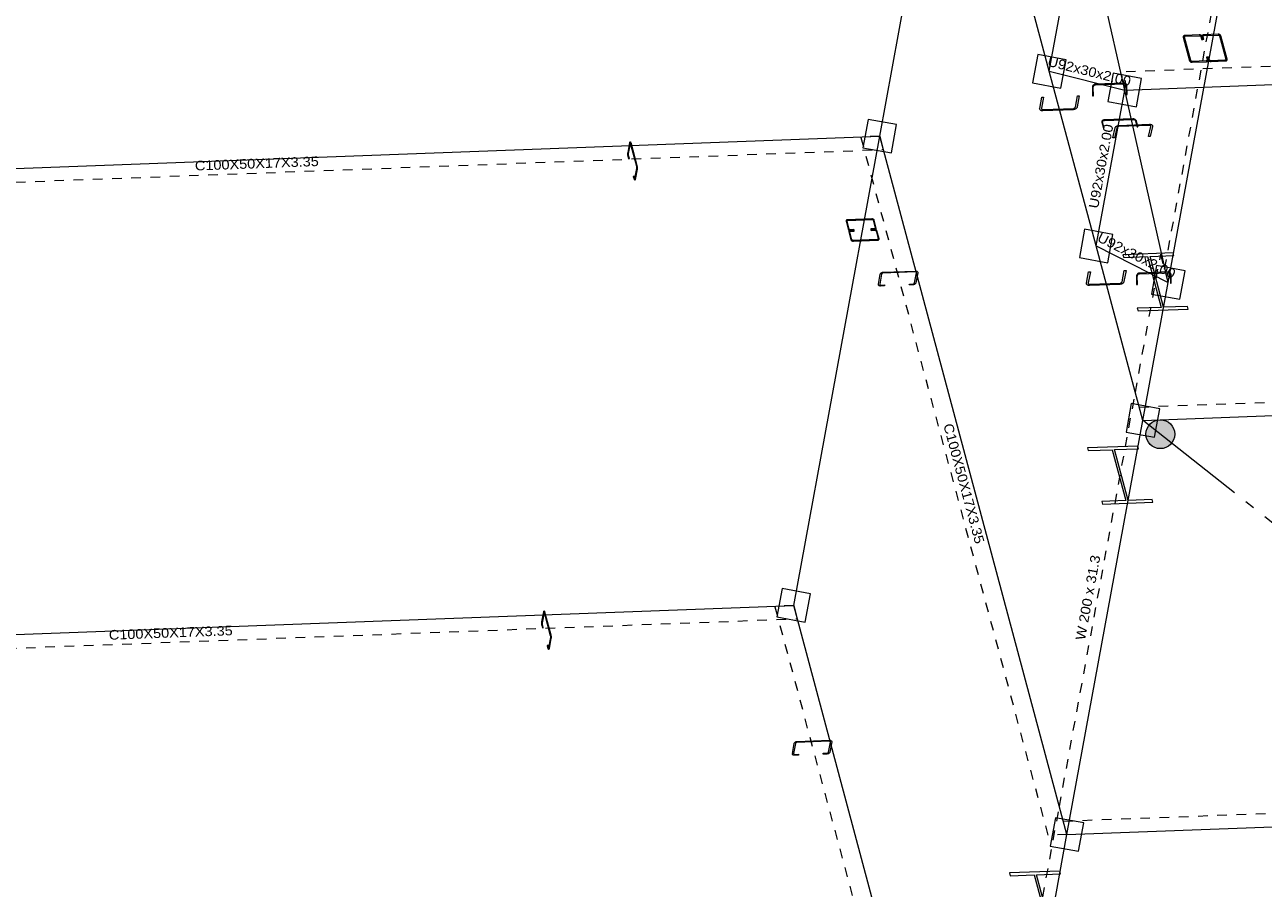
# Model space of a CAD drawing. Header units: millimetres. Extents: x 10 to 1250, y -62 to 528.
# Tile 490 of 656: x 557 to 570, y 489 to 498. Entities that reach past the tile are written whole.
import ezdxf
from ezdxf.enums import TextEntityAlignment as Align

# ---------------------------------------------------------------- set-up
doc = ezdxf.new("R2010")
doc.units = ezdxf.units.MM
doc.header["$LTSCALE"] = 0.05
for name, pattern in [('ACAD_ISO04W100', [30.5, 24, -3, 0.5, -3]), ('CYPE_PUNTO', [0.075, 0, -0.075]), ('CYPE_RAYAPUNTO', [0.4125, 0.2025, -0.105, 0, -0.105])]:
    doc.linetypes.add(name, pattern=pattern)
for name, color, linetype, lineweight in [('ARTICULACOES_EM_EXTREMOS', 7, 'Continuous', 9), ('BARRAS_DE_ACO', 7, 'Continuous', 9), ('NOS', 152, 'Continuous', 9), ('REFERENCIA_DAS_BARRAS', 2, 'Continuous', 9)]:
    doc.layers.add(name, color=color, linetype=linetype, lineweight=lineweight)
doc.styles.add('CYPETXT', font='arial.ttf', dxfattribs={"height": 0.2})

msp = doc.modelspace()

# ---------------------------------------------------------------- hatches: boundary and pattern name
at = {"layer": 'ARTICULACOES_EM_EXTREMOS'}
h = msp.add_hatch(color=256, dxfattribs=at)
edge = h.paths.add_edge_path()
edge.add_arc((568.7782, 493.7375), 0.15, 0, 360)

# ---------------------------------------------------------------- linework, layer by layer
msp.add_circle((568.7782, 493.7375), 0.15, dxfattribs=at)
at = {"layer": 'BARRAS_DE_ACO'}
for p, q in [((565.8644, 496.8346), (566.6532, 501.1367)), ((567.6254, 497.5086), (567.1397, 499.3212)), ((567.6254, 497.5086), (567.9568, 499.3155)), ((568.409, 497.3136), (567.9568, 499.3155)), ((568.8606, 495.3146), (569.3865, 498.1826)), ((568.409, 497.3136), (581.0757, 497.789)), ((567.6254, 497.5086), (568.409, 497.3136)), ((568.1119, 495.6932), (567.6254, 497.5086)), ((568.1119, 495.6932), (568.409, 497.3136)), ((568.8606, 495.3146), (568.409, 497.3136)), ((552.857, 496.3464), (565.8644, 496.8346)), ((564.9704, 491.9589), (565.8644, 496.8346)), ((567.8088, 489.5784), (565.8644, 496.8346)), ((568.1119, 495.6932), (568.8606, 495.3146)), ((568.5977, 493.8805), (568.1119, 495.6932)), ((568.5977, 493.8805), (568.8606, 495.3146)), ((568.5977, 493.8805), (581.2644, 494.3559)), ((567.8088, 489.5784), (568.5977, 493.8805)), ((551.9629, 491.4707), (564.9704, 491.9589)), ((566.9148, 484.7027), (564.9704, 491.9589)), ((567.8088, 489.5784), (580.4755, 490.0539)), ((566.9148, 484.7027), (567.8088, 489.5784))]:
    msp.add_line(p, q, dxfattribs=at)
at = {"layer": 'BARRAS_DE_ACO', "linetype": 'CYPE_RAYAPUNTO'}
for p, q in [((568.8233, 495.4538), (569.3492, 498.3218)), ((568.4221, 497.5065), (581.0888, 497.9819)), ((567.6141, 489.5711), (565.6697, 496.8273)), ((552.8943, 496.2071), (565.9017, 496.6953)), ((568.5193, 494.1729), (568.7823, 495.6069)), ((568.5603, 494.0197), (581.227, 494.4952)), ((567.7305, 489.8708), (568.5193, 494.1729)), ((566.7201, 484.6954), (564.7757, 491.9516)), ((552.0003, 491.3314), (565.0077, 491.8196)), ((567.7715, 489.7177), (580.4382, 490.1931)), ((566.8365, 484.9951), (567.7305, 489.8708))]:
    msp.add_line(p, q, dxfattribs=at)
at = {"layer": 'BARRAS_DE_ACO', "linetype": 'CYPE_PUNTO'}
for p, q in [((568.409, 497.3136), (568.4221, 497.5065)), ((565.8644, 496.8346), (565.6697, 496.8273)), ((565.8644, 496.8346), (565.9017, 496.6953)), ((568.8606, 495.3146), (568.7823, 495.6069)), ((568.8606, 495.3146), (568.8233, 495.4538)), ((568.5977, 493.8805), (568.5193, 494.1729)), ((568.5977, 493.8805), (568.5193, 494.1729)), ((568.5977, 493.8805), (568.5603, 494.0197)), ((564.9704, 491.9589), (564.7757, 491.9516)), ((564.9704, 491.9589), (565.0077, 491.8196)), ((567.8088, 489.5784), (567.7305, 489.8708)), ((567.8088, 489.5784), (567.7305, 489.8708)), ((567.8088, 489.5784), (567.7715, 489.7177)), ((567.8088, 489.5784), (567.6141, 489.5711))]:
    msp.add_line(p, q, dxfattribs=at)
at = {"layer": 'BARRAS_DE_ACO', "linetype": 'ACAD_ISO04W100'}
msp.add_line((579.5815, 485.1782), (568.5977, 493.8805), dxfattribs=at)
at = {"layer": 'BARRAS_DE_ACO'}
for points in [[(569.108, 497.611), (569.1056, 497.6111), (569.1033, 497.6115), (569.101, 497.6122), (569.099, 497.6132), (569.0971, 497.6144), (569.0957, 497.6159), (569.0946, 497.6174), (569.0939, 497.6191), (569.0283, 497.8636), (569.0281, 497.8653), (569.0284, 497.8669), (569.0291, 497.8684), (569.0302, 497.8698), (569.0317, 497.8709), (569.0336, 497.8717), (569.0356, 497.8723), (569.0379, 497.8726), (569.1853, 497.8781), (569.1876, 497.878), (569.19, 497.8776), (569.1922, 497.8769), (569.1943, 497.8759), (569.1961, 497.8747), (569.1976, 497.8733), (569.1987, 497.8717), (569.1994, 497.8701), (569.2075, 497.8397), (569.2194, 497.8401), (569.2112, 497.8705), (569.2099, 497.8738), (569.2077, 497.8769), (569.2047, 497.8798), (569.2011, 497.8822), (569.1969, 497.8842), (569.1924, 497.8856), (569.1877, 497.8864), (569.183, 497.8866), (569.0356, 497.881), (569.0311, 497.8805), (569.0269, 497.8794), (569.0233, 497.8777), (569.0202, 497.8754), (569.018, 497.8728), (569.0166, 497.8697), (569.0161, 497.8665), (569.0165, 497.8632), (569.082, 497.6186), (569.0834, 497.6153), (569.0856, 497.6122), (569.0886, 497.6094), (569.0922, 497.6069), (569.0963, 497.6049), (569.1009, 497.6035), (569.1056, 497.6027), (569.1103, 497.6026), (569.2576, 497.6081), (569.2622, 497.6086), (569.2663, 497.6097), (569.27, 497.6115), (569.273, 497.6137), (569.2753, 497.6164), (569.2767, 497.6194), (569.2772, 497.6226), (569.2768, 497.6259), (569.2686, 497.6563), (569.2568, 497.6559), (569.2649, 497.6255), (569.2651, 497.6238), (569.2649, 497.6222), (569.2642, 497.6207), (569.2631, 497.6194), (569.2616, 497.6182), (569.2597, 497.6174), (569.2576, 497.6168), (569.2554, 497.6166), (569.108, 497.611)], [(569.3027, 497.6184), (569.3004, 497.6184), (569.298, 497.6188), (569.2958, 497.6195), (569.2937, 497.6205), (569.2919, 497.6217), (569.2904, 497.6232), (569.2893, 497.6247), (569.2886, 497.6264), (569.2805, 497.6568), (569.2686, 497.6563), (569.2768, 497.6259), (569.2781, 497.6226), (569.2803, 497.6195), (569.2833, 497.6167), (569.2869, 497.6142), (569.2911, 497.6122), (569.2956, 497.6108), (569.3003, 497.61), (569.305, 497.6099), (569.4523, 497.6154), (569.4569, 497.6159), (569.4611, 497.617), (569.4647, 497.6188), (569.4678, 497.621), (569.47, 497.6237), (569.4714, 497.6267), (569.4719, 497.6299), (569.4715, 497.6332), (569.4059, 497.8778), (569.4046, 497.8811), (569.4024, 497.8842), (569.3994, 497.8871), (569.3958, 497.8895), (569.3917, 497.8915), (569.3871, 497.8929), (569.3824, 497.8937), (569.3777, 497.8939), (569.2304, 497.8883), (569.2258, 497.8878), (569.2217, 497.8867), (569.218, 497.885), (569.215, 497.8827), (569.2127, 497.8801), (569.2113, 497.8771), (569.2108, 497.8738), (569.2112, 497.8705), (569.2194, 497.8401), (569.2312, 497.8405), (569.2231, 497.871), (569.2229, 497.8726), (569.2231, 497.8742), (569.2238, 497.8757), (569.2249, 497.8771), (569.2264, 497.8782), (569.2283, 497.879), (569.2304, 497.8796), (569.2326, 497.8799), (569.38, 497.8854), (569.3824, 497.8853), (569.3847, 497.8849), (569.387, 497.8842), (569.389, 497.8832), (569.3909, 497.882), (569.3923, 497.8806), (569.3934, 497.879), (569.3941, 497.8774), (569.4597, 497.6328), (569.4599, 497.6311), (569.4596, 497.6295), (569.4589, 497.628), (569.4578, 497.6267), (569.4563, 497.6256), (569.4544, 497.6247), (569.4523, 497.6241), (569.4501, 497.6239), (569.3027, 497.6184)], [(568.0811, 497.3421), (568.0814, 497.3468), (568.0826, 497.3514), (568.0847, 497.3556), (568.0875, 497.3593), (568.091, 497.3624), (568.095, 497.3648), (568.0993, 497.3663), (568.1039, 497.3669), (568.3999, 497.3781), (568.4044, 497.3778), (568.4088, 497.3766), (568.4129, 497.3745), (568.4165, 497.3717), (568.4195, 497.3681), (568.4218, 497.3641), (568.4232, 497.3596), (568.4238, 497.355), (568.4258, 497.2672), (568.4336, 497.2675), (568.4316, 497.3553), (568.4308, 497.3615), (568.4289, 497.3674), (568.4259, 497.3728), (568.4219, 497.3775), (568.4171, 497.3813), (568.4117, 497.3841), (568.4058, 497.3857), (568.3997, 497.386), (568.1037, 497.3749), (568.0976, 497.3741), (568.0918, 497.3721), (568.0865, 497.3689), (568.0819, 497.3648), (568.0781, 497.3598), (568.0754, 497.3541), (568.0737, 497.3481), (568.0733, 497.3418), (568.0753, 497.254), (568.0831, 497.2543), (568.0811, 497.3421)], [(567.5438, 497.1239), (567.5437, 497.1213), (567.5443, 497.1188), (567.5455, 497.1165), (567.5475, 497.1145), (567.55, 497.1129), (567.5529, 497.1118), (567.5563, 497.1111), (567.5598, 497.111), (567.8751, 497.1228), (567.8788, 497.1232), (567.8824, 497.1241), (567.8859, 497.1255), (567.889, 497.1273), (567.8917, 497.1295), (567.8938, 497.1319), (567.8953, 497.1345), (567.8962, 497.1372), (567.9175, 497.2533), (567.936, 497.254), (567.9147, 497.1379), (567.913, 497.1325), (567.91, 497.1273), (567.9057, 497.1225), (567.9003, 497.1181), (567.8941, 497.1145), (567.8872, 497.1118), (567.88, 497.11), (567.8726, 497.1092), (567.5573, 497.0973), (567.5502, 497.0976), (567.5435, 497.0989), (567.5376, 497.1012), (567.5326, 497.1043), (567.5287, 497.1083), (567.5262, 497.1129), (567.525, 497.1179), (567.5253, 497.1232), (567.5466, 497.2393), (567.5651, 497.24), (567.5438, 497.1239)], [(568.179, 496.9803), (568.1786, 496.9835), (568.1791, 496.9867), (568.1805, 496.9897), (568.1827, 496.9923), (568.1857, 496.9945), (568.1893, 496.9962), (568.1934, 496.9974), (568.1979, 496.9978), (568.4939, 497.009), (568.4985, 497.0088), (568.5032, 497.008), (568.5076, 497.0066), (568.5117, 497.0047), (568.5153, 497.0023), (568.5182, 496.9995), (568.5204, 496.9964), (568.5217, 496.9931), (568.5382, 496.9319), (568.5459, 496.9322), (568.5295, 496.9934), (568.5278, 496.9977), (568.5249, 497.0019), (568.521, 497.0056), (568.5162, 497.0088), (568.5107, 497.0114), (568.5048, 497.0133), (568.4986, 497.0143), (568.4924, 497.0145), (568.1964, 497.0034), (568.1905, 497.0028), (568.185, 497.0013), (568.1801, 496.999), (568.1761, 496.9961), (568.1732, 496.9925), (568.1713, 496.9886), (568.1707, 496.9843), (568.1712, 496.98), (568.1877, 496.9187), (568.1954, 496.919), (568.179, 496.9803)], [(568.6787, 496.9339), (568.6789, 496.9362), (568.6783, 496.9385), (568.6771, 496.9406), (568.6752, 496.9423), (568.6728, 496.9437), (568.6698, 496.9448), (568.6665, 496.9453), (568.663, 496.9454), (568.3477, 496.9336), (568.344, 496.9332), (568.3404, 496.9324), (568.3369, 496.9311), (568.3337, 496.9295), (568.331, 496.9276), (568.3288, 496.9254), (568.3272, 496.923), (568.3263, 496.9206), (568.3021, 496.8163), (568.2836, 496.8156), (568.3077, 496.9199), (568.3096, 496.9247), (568.3127, 496.9294), (568.3172, 496.9338), (568.3226, 496.9377), (568.329, 496.941), (568.3359, 496.9435), (568.3432, 496.9451), (568.3505, 496.9459), (568.6658, 496.9577), (568.6729, 496.9575), (568.6796, 496.9564), (568.6854, 496.9543), (568.6904, 496.9515), (568.6941, 496.9479), (568.6965, 496.9438), (568.6976, 496.9393), (568.6972, 496.9346), (568.673, 496.8302), (568.6545, 496.8295), (568.6787, 496.9339)], [(563.3408, 496.4994), (563.3411, 496.5015), (563.3413, 496.5038), (563.3414, 496.5064), (563.3413, 496.509), (563.3412, 496.5116), (563.3409, 496.5141), (563.3405, 496.5164), (563.3401, 496.5184), (563.2755, 496.7595), (563.275, 496.7611), (563.2744, 496.7624), (563.2738, 496.7631), (563.2732, 496.7633), (563.2726, 496.763), (563.2721, 496.7622), (563.2716, 496.7609), (563.2712, 496.7592), (563.252, 496.6543), (563.2517, 496.6522), (563.2515, 496.6499), (563.2514, 496.6474), (563.2515, 496.6447), (563.2516, 496.6421), (563.2519, 496.6396), (563.2523, 496.6373), (563.2527, 496.6353), (563.2604, 496.6066), (563.2586, 496.597), (563.2509, 496.6257), (563.25, 496.6297), (563.2493, 496.6343), (563.2488, 496.6393), (563.2484, 496.6445), (563.2484, 496.6498), (563.2485, 496.6548), (563.2489, 496.6595), (563.2495, 496.6636), (563.2687, 496.7686), (563.2695, 496.772), (563.2704, 496.7745), (563.2715, 496.7761), (563.2727, 496.7767), (563.2739, 496.7762), (563.2751, 496.7748), (563.2762, 496.7724), (563.2772, 496.7691), (563.3419, 496.528), (563.3428, 496.524), (563.3435, 496.5194), (563.344, 496.5144), (563.3444, 496.5092), (563.3444, 496.5039), (563.3443, 496.4989), (563.3439, 496.4942), (563.3433, 496.4901), (563.3241, 496.3852), (563.3233, 496.3818), (563.3224, 496.3792), (563.3213, 496.3776), (563.3201, 496.377), (563.3189, 496.3775), (563.3177, 496.3789), (563.3166, 496.3813), (563.3156, 496.3846), (563.3079, 496.4133), (563.3096, 496.4229), (563.3173, 496.3942), (563.3178, 496.3926), (563.3184, 496.3914), (563.319, 496.3906), (563.3196, 496.3904), (563.3202, 496.3907), (563.3207, 496.3915), (563.3212, 496.3928), (563.3216, 496.3945), (563.3408, 496.4994)], [(565.5241, 495.9509), (565.5239, 495.9523), (565.5241, 495.9538), (565.5247, 495.9551), (565.5257, 495.9562), (565.527, 495.9572), (565.5286, 495.958), (565.5304, 495.9585), (565.5324, 495.9587), (565.7831, 495.9681), (565.7851, 495.968), (565.7872, 495.9677), (565.7892, 495.9671), (565.791, 495.9662), (565.7926, 495.9651), (565.7939, 495.9639), (565.7948, 495.9625), (565.7954, 495.9611), (565.8173, 495.8793), (565.8175, 495.8779), (565.8173, 495.8765), (565.8167, 495.8752), (565.8157, 495.874), (565.8144, 495.873), (565.8128, 495.8723), (565.8109, 495.8718), (565.8089, 495.8715), (565.7713, 495.8701), (565.7732, 495.8627), (565.8109, 495.8641), (565.8149, 495.8646), (565.8186, 495.8656), (565.8218, 495.8671), (565.8244, 495.869), (565.8264, 495.8714), (565.8276, 495.874), (565.8281, 495.8768), (565.8277, 495.8797), (565.8058, 495.9615), (565.8046, 495.9643), (565.8027, 495.9671), (565.8001, 495.9696), (565.7969, 495.9717), (565.7933, 495.9734), (565.7893, 495.9747), (565.7852, 495.9754), (565.7811, 495.9755), (565.5304, 495.9661), (565.5265, 495.9657), (565.5228, 495.9647), (565.5196, 495.9632), (565.517, 495.9612), (565.515, 495.9589), (565.5138, 495.9562), (565.5133, 495.9534), (565.5137, 495.9505), (565.5356, 495.8688), (565.5368, 495.8659), (565.5387, 495.8631), (565.5413, 495.8607), (565.5445, 495.8585), (565.5481, 495.8568), (565.5521, 495.8556), (565.5562, 495.8549), (565.5603, 495.8547), (565.598, 495.8561), (565.596, 495.8635), (565.5583, 495.8621), (565.5562, 495.8622), (565.5542, 495.8625), (565.5522, 495.8632), (565.5504, 495.864), (565.5488, 495.8651), (565.5475, 495.8663), (565.5465, 495.8677), (565.546, 495.8691), (565.5241, 495.9509)], [(565.5539, 495.8395), (565.5537, 495.841), (565.5539, 495.8424), (565.5545, 495.8437), (565.5555, 495.8449), (565.5569, 495.8459), (565.5585, 495.8466), (565.5603, 495.8471), (565.5623, 495.8473), (565.6, 495.8487), (565.598, 495.8561), (565.5603, 495.8547), (565.5563, 495.8543), (565.5527, 495.8533), (565.5494, 495.8518), (565.5468, 495.8498), (565.5448, 495.8475), (565.5436, 495.8449), (565.5432, 495.842), (565.5435, 495.8391), (565.5654, 495.7574), (565.5666, 495.7545), (565.5685, 495.7518), (565.5711, 495.7493), (565.5743, 495.7471), (565.578, 495.7454), (565.5819, 495.7442), (565.586, 495.7435), (565.5901, 495.7433), (565.8408, 495.7528), (565.8447, 495.7532), (565.8484, 495.7542), (565.8516, 495.7557), (565.8543, 495.7576), (565.8562, 495.76), (565.8575, 495.7626), (565.8579, 495.7654), (565.8575, 495.7683), (565.8356, 495.8501), (565.8344, 495.853), (565.8325, 495.8557), (565.8299, 495.8582), (565.8267, 495.8603), (565.8231, 495.8621), (565.8192, 495.8633), (565.8151, 495.864), (565.8109, 495.8641), (565.7732, 495.8627), (565.7752, 495.8553), (565.8129, 495.8567), (565.815, 495.8567), (565.817, 495.8563), (565.819, 495.8557), (565.8208, 495.8548), (565.8224, 495.8538), (565.8237, 495.8525), (565.8247, 495.8511), (565.8253, 495.8497), (565.8472, 495.768), (565.8474, 495.7665), (565.8471, 495.7651), (565.8465, 495.7638), (565.8455, 495.7626), (565.8442, 495.7616), (565.8426, 495.7609), (565.8408, 495.7604), (565.8388, 495.7602), (565.5881, 495.7508), (565.5861, 495.7508), (565.584, 495.7512), (565.5821, 495.7518), (565.5802, 495.7526), (565.5787, 495.7537), (565.5774, 495.755), (565.5764, 495.7563), (565.5758, 495.7578), (565.5539, 495.8395)], [(568.5471, 495.018), (569.0689, 495.0375), (569.0613, 495.0659), (568.8129, 495.0566), (568.6714, 495.5845), (568.9199, 495.5939), (568.9122, 495.6223), (568.3904, 495.6027), (568.398, 495.5743), (568.6465, 495.5836), (568.7879, 495.0557), (568.5395, 495.0464), (568.5471, 495.018)], [(566.246, 495.4145), (566.2461, 495.4164), (566.2457, 495.4181), (566.2448, 495.4197), (566.2435, 495.4211), (566.2417, 495.4223), (566.2396, 495.4231), (566.2373, 495.4235), (566.2348, 495.4236), (565.8975, 495.4109), (565.8949, 495.4107), (565.8924, 495.41), (565.89, 495.4091), (565.8878, 495.4078), (565.8859, 495.4063), (565.8844, 495.4046), (565.8833, 495.4027), (565.8827, 495.4008), (565.8634, 495.2959), (565.8634, 495.294), (565.8638, 495.2922), (565.8647, 495.2906), (565.866, 495.2892), (565.8678, 495.2881), (565.8699, 495.2873), (565.8722, 495.2868), (565.8747, 495.2868), (565.9148, 495.2883), (565.9131, 495.2787), (565.873, 495.2772), (565.8679, 495.2773), (565.8633, 495.2782), (565.8591, 495.2798), (565.8556, 495.2821), (565.8528, 495.2849), (565.851, 495.2881), (565.8502, 495.2917), (565.8504, 495.2954), (565.8696, 495.4004), (565.8708, 495.4041), (565.873, 495.4078), (565.876, 495.4112), (565.8798, 495.4142), (565.8842, 495.4168), (565.889, 495.4187), (565.8941, 495.42), (565.8993, 495.4206), (566.2365, 495.4332), (566.2415, 495.433), (566.2462, 495.4321), (566.2504, 495.4305), (566.2539, 495.4283), (566.2567, 495.4255), (566.2585, 495.4223), (566.2593, 495.4187), (566.2591, 495.415), (566.2398, 495.31), (566.2387, 495.3062), (566.2365, 495.3026), (566.2335, 495.2992), (566.2297, 495.2961), (566.2253, 495.2936), (566.2205, 495.2916), (566.2154, 495.2904), (566.2102, 495.2898), (566.1701, 495.2883), (566.1719, 495.2979), (566.212, 495.2994), (566.2146, 495.2997), (566.2171, 495.3003), (566.2195, 495.3013), (566.2217, 495.3026), (566.2236, 495.3041), (566.2251, 495.3058), (566.2262, 495.3076), (566.2268, 495.3095), (566.246, 495.4145)], [(568.0301, 495.3091), (568.03, 495.3064), (568.0306, 495.3039), (568.0319, 495.3016), (568.0338, 495.2996), (568.0363, 495.298), (568.0393, 495.2969), (568.0426, 495.2962), (568.0462, 495.2961), (568.3615, 495.3079), (568.3651, 495.3083), (568.3688, 495.3092), (568.3722, 495.3106), (568.3753, 495.3124), (568.378, 495.3146), (568.3801, 495.317), (568.3817, 495.3196), (568.3825, 495.3223), (568.4038, 495.4384), (568.4223, 495.4391), (568.401, 495.323), (568.3994, 495.3176), (568.3963, 495.3124), (568.392, 495.3076), (568.3867, 495.3033), (568.3804, 495.2997), (568.3735, 495.2969), (568.3663, 495.2951), (568.359, 495.2943), (568.0437, 495.2825), (568.0365, 495.2827), (568.0299, 495.284), (568.0239, 495.2863), (568.0189, 495.2895), (568.0151, 495.2934), (568.0125, 495.298), (568.0113, 495.3031), (568.0116, 495.3084), (568.0329, 495.4245), (568.0514, 495.4252), (568.0301, 495.3091)], [(568.5395, 495.3798), (568.5399, 495.3845), (568.5412, 495.389), (568.5434, 495.3932), (568.5462, 495.3969), (568.5497, 495.4), (568.5538, 495.4024), (568.5581, 495.4039), (568.5627, 495.4045), (568.8587, 495.4156), (568.8632, 495.4153), (568.8676, 495.4141), (568.8717, 495.4121), (568.8753, 495.4093), (568.8782, 495.4058), (568.8804, 495.4017), (568.8818, 495.3973), (568.8823, 495.3927), (568.8831, 495.3053), (568.8909, 495.3056), (568.89, 495.393), (568.8894, 495.3991), (568.8876, 495.405), (568.8846, 495.4104), (568.8807, 495.4151), (568.8759, 495.4189), (568.8705, 495.4216), (568.8647, 495.4232), (568.8586, 495.4236), (568.5626, 495.4125), (568.5565, 495.4116), (568.5507, 495.4096), (568.5454, 495.4064), (568.5407, 495.4023), (568.5368, 495.3974), (568.534, 495.3918), (568.5323, 495.3857), (568.5318, 495.3795), (568.5326, 495.2922), (568.5404, 495.2925), (568.5395, 495.3798)], [(568.179, 493.0103), (568.7008, 493.0299), (568.6932, 493.0583), (568.4447, 493.049), (568.3033, 493.5769), (568.5517, 493.5862), (568.5441, 493.6146), (568.0223, 493.595), (568.0299, 493.5666), (568.2784, 493.576), (568.4198, 493.048), (568.1714, 493.0387), (568.179, 493.0103)], [(562.4468, 491.6237), (562.4471, 491.6258), (562.4473, 491.6281), (562.4474, 491.6307), (562.4473, 491.6333), (562.4472, 491.6359), (562.4469, 491.6384), (562.4465, 491.6407), (562.4461, 491.6427), (562.3815, 491.8838), (562.381, 491.8854), (562.3804, 491.8866), (562.3798, 491.8874), (562.3792, 491.8876), (562.3786, 491.8873), (562.3781, 491.8865), (562.3776, 491.8852), (562.3772, 491.8835), (562.358, 491.7786), (562.3577, 491.7765), (562.3575, 491.7742), (562.3574, 491.7716), (562.3575, 491.769), (562.3576, 491.7664), (562.3579, 491.7639), (562.3583, 491.7616), (562.3587, 491.7596), (562.3664, 491.7309), (562.3646, 491.7213), (562.3569, 491.75), (562.356, 491.754), (562.3553, 491.7586), (562.3548, 491.7636), (562.3544, 491.7688), (562.3544, 491.7741), (562.3545, 491.7791), (562.3549, 491.7838), (562.3555, 491.7879), (562.3747, 491.8929), (562.3755, 491.8962), (562.3764, 491.8988), (562.3775, 491.9004), (562.3787, 491.901), (562.3799, 491.9005), (562.3811, 491.8991), (562.3822, 491.8967), (562.3832, 491.8934), (562.4479, 491.6523), (562.4488, 491.6483), (562.4495, 491.6437), (562.45, 491.6387), (562.4504, 491.6335), (562.4504, 491.6282), (562.4503, 491.6232), (562.4499, 491.6185), (562.4493, 491.6144), (562.4301, 491.5094), (562.4293, 491.5061), (562.4284, 491.5035), (562.4273, 491.5019), (562.4261, 491.5013), (562.4249, 491.5018), (562.4237, 491.5032), (562.4226, 491.5056), (562.4216, 491.5089), (562.4139, 491.5376), (562.4156, 491.5472), (562.4233, 491.5185), (562.4238, 491.5169), (562.4244, 491.5157), (562.425, 491.5149), (562.4256, 491.5147), (562.4262, 491.515), (562.4267, 491.5158), (562.4272, 491.5171), (562.4276, 491.5188), (562.4468, 491.6237)], [(565.352, 490.5388), (565.3521, 490.5406), (565.3517, 490.5424), (565.3508, 490.544), (565.3495, 490.5454), (565.3477, 490.5466), (565.3456, 490.5474), (565.3433, 490.5478), (565.3408, 490.5479), (565.0035, 490.5352), (565.0009, 490.535), (564.9984, 490.5343), (564.996, 490.5334), (564.9938, 490.5321), (564.9919, 490.5306), (564.9904, 490.5289), (564.9893, 490.527), (564.9887, 490.5251), (564.9694, 490.4202), (564.9694, 490.4183), (564.9698, 490.4165), (564.9707, 490.4149), (564.972, 490.4135), (564.9738, 490.4124), (564.9759, 490.4116), (564.9782, 490.4111), (564.9807, 490.4111), (565.0208, 490.4126), (565.0191, 490.403), (564.979, 490.4014), (564.9739, 490.4016), (564.9693, 490.4025), (564.9651, 490.4041), (564.9616, 490.4064), (564.9588, 490.4092), (564.957, 490.4124), (564.9562, 490.416), (564.9564, 490.4197), (564.9756, 490.5247), (564.9768, 490.5284), (564.979, 490.5321), (564.982, 490.5355), (564.9858, 490.5385), (564.9902, 490.5411), (564.995, 490.543), (565.0001, 490.5443), (565.0053, 490.5449), (565.3425, 490.5575), (565.3475, 490.5573), (565.3522, 490.5564), (565.3564, 490.5548), (565.3599, 490.5526), (565.3627, 490.5498), (565.3645, 490.5466), (565.3653, 490.543), (565.3651, 490.5393), (565.3458, 490.4343), (565.3447, 490.4305), (565.3425, 490.4269), (565.3395, 490.4235), (565.3357, 490.4204), (565.3313, 490.4179), (565.3265, 490.4159), (565.3214, 490.4147), (565.3162, 490.4141), (565.2761, 490.4126), (565.2779, 490.4222), (565.318, 490.4237), (565.3206, 490.424), (565.3231, 490.4246), (565.3255, 490.4256), (565.3277, 490.4269), (565.3296, 490.4284), (565.3311, 490.4301), (565.3322, 490.4319), (565.3328, 490.4338), (565.352, 490.5388)], [(567.3691, 488.5935), (567.891, 488.6131), (567.8833, 488.6415), (567.6349, 488.6322), (567.4934, 489.1601), (567.7419, 489.1694), (567.7343, 489.1978), (567.2124, 489.1782), (567.22, 489.1498), (567.4685, 489.1591), (567.61, 488.6312), (567.3615, 488.6219), (567.3691, 488.5935)]]:
    msp.add_lwpolyline(points, close=True, dxfattribs=at)
at = {"layer": 'NOS'}
for points in [[(567.4509, 497.3881), (567.7459, 497.334), (567.8, 497.6291), (567.505, 497.6832), (567.4509, 497.3881)], [(568.2345, 497.1931), (568.5295, 497.139), (568.5836, 497.4341), (568.2886, 497.4882), (568.2345, 497.1931)], [(565.6898, 496.7141), (565.9849, 496.66), (566.039, 496.9551), (565.7439, 497.0092), (565.6898, 496.7141)], [(567.9373, 495.5727), (568.2324, 495.5186), (568.2865, 495.8137), (567.9914, 495.8678), (567.9373, 495.5727)], [(568.686, 495.1941), (568.9811, 495.14), (569.0352, 495.435), (568.7401, 495.4891), (568.686, 495.1941)], [(568.4231, 493.76), (568.7181, 493.7059), (568.7722, 494.001), (568.4772, 494.0551), (568.4231, 493.76)], [(564.7958, 491.8384), (565.0909, 491.7843), (565.145, 492.0794), (564.8499, 492.1335), (564.7958, 491.8384)], [(567.6342, 489.4579), (567.9293, 489.4038), (567.9834, 489.6989), (567.6883, 489.753), (567.6342, 489.4579)]]:
    msp.add_lwpolyline(points, close=True, dxfattribs=at)

# ---------------------------------------------------------------- texts
at = {"layer": 'REFERENCIA_DAS_BARRAS', "style": 'CYPETXT'}
for s, rotation, width, p, p2 in [('U92x30x2.00', 346.0105, 1.074994, (567.5999, 497.5665), (568.4587, 497.3525)), ('U92x30x2.00', 79.60974, 1.074994, (568.1315, 496.0772), (568.2911, 496.9477)), ('C100X50X17X3.35', 2.10972, 1.075925, (558.753, 496.4771), (560.0392, 496.5244)), ('U92x30x2.00', 333.21063, 1.074994, (568.114, 495.7482), (568.904, 495.3493)), ('C100X50X17X3.35', 285.00956, 1.075925, (566.5236, 493.8337), (566.8569, 492.5906)), ('W 200 x 31.3', 79.60974, 1.086106, (567.9951, 491.5912), (568.1563, 492.4705)), ('C100X50X17X3.35', 2.10972, 1.075925, (557.859, 491.6014), (559.1452, 491.6487))]:
    msp.add_text(s, height=0.1, rotation=rotation, dxfattribs=dict(at, width=width)).set_placement(p, p2, align=Align.FIT)

doc.saveas('drawing.dxf')
